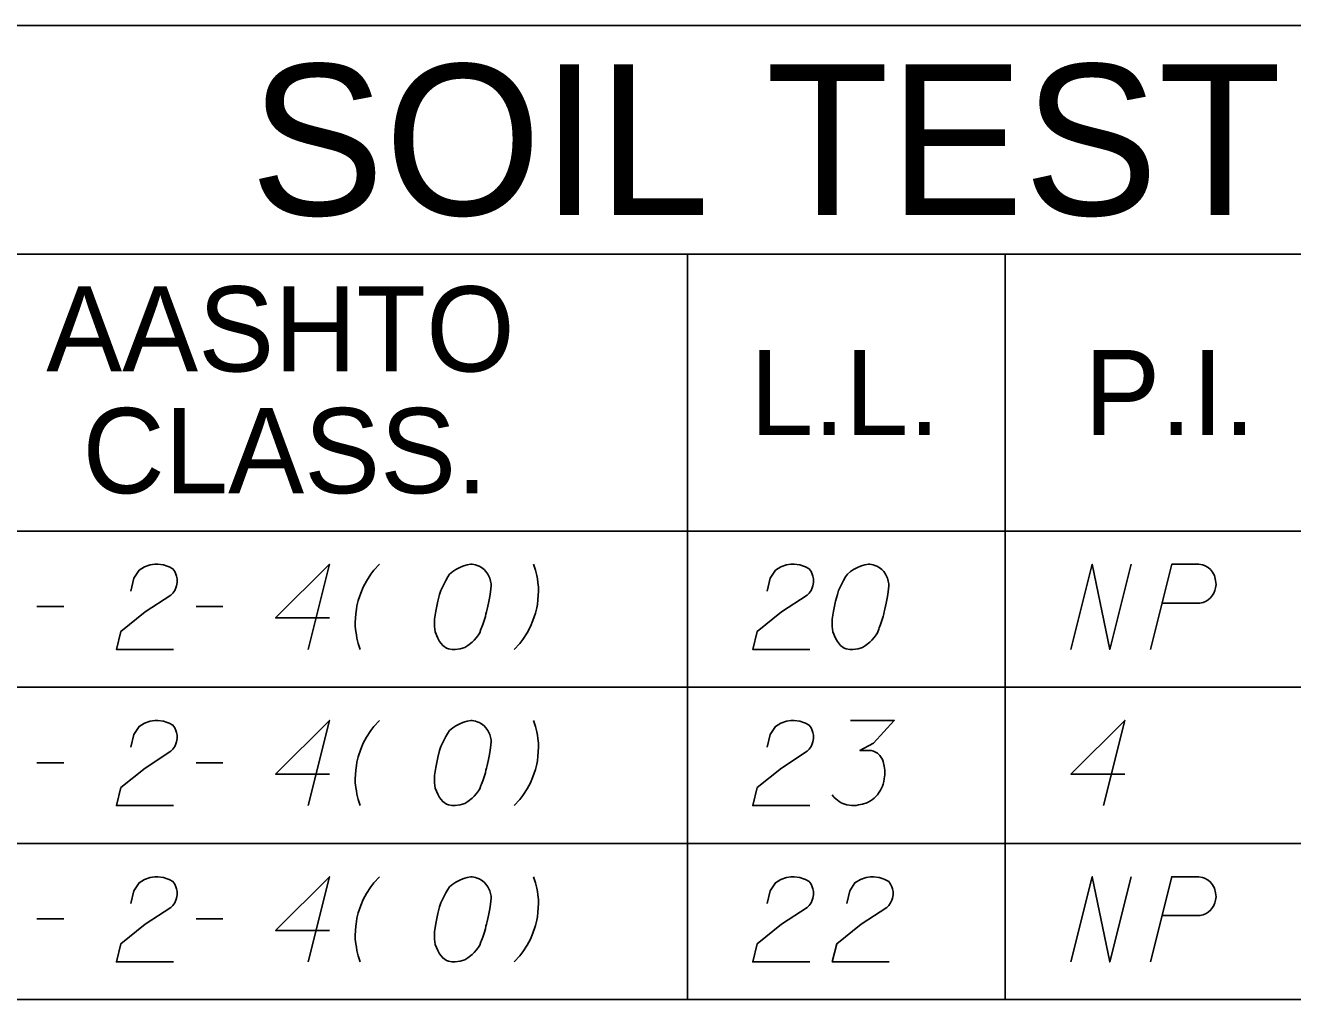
# Model space of a CAD drawing. Extents: x 2074207 to 2076812, y 516372 to 523312.
# Drawn here: x 2076453 to 2076524.4, y 520977.8 to 521032.7 of the extents above; entities that cross this region are included whole.
import ezdxf

# ---------------------------------------------------------------- set-up
doc = ezdxf.new("R2010")
doc.units = 0
for name, color, linetype in [('Prop DirtTable_ Soil Test Results - Outline (Major)', 7, 'Continuous'), ('Prop DirtTable_ Soil Test Results - Outline (Minor)', 7, 'Continuous'), ('Prop DirtTable_ Soil Test Results - Tx (Header - Large)', 7, 'Continuous'), ('Prop DirtTable_ Soil Test Results - Tx (Header - Small)', 7, 'Continuous'), ('Prop DirtTable_ Soil Test Results - Tx (Sample Data)', 7, 'Continuous')]:
    doc.layers.add(name, color=color, linetype=linetype)

msp = doc.modelspace()

# ---------------------------------------------------------------- linework, layer by layer
at = {"layer": 'Prop DirtTable_ Soil Test Results - Outline (Major)'}
for p, q in [((2076260.609, 521032.687), (2076811.903, 521032.687)), ((2076260.609, 521004.202), (2076811.903, 521004.202)), ((2076260.609, 521004.202), (2076811.903, 521004.202)), ((2076260.609, 520977.802), (2076811.903, 520977.802))]:
    msp.add_line(p, q, dxfattribs=at)
at = {"layer": 'Prop DirtTable_ Soil Test Results - Outline (Minor)'}
for p, q in [((2076260.609, 521019.802), (2076811.903, 521019.802)), ((2076490.31, 521019.802), (2076490.31, 520995.402)), ((2076508.192, 521019.802), (2076508.192, 520995.402)), ((2076260.609, 520995.402), (2076811.903, 520995.402)), ((2076260.609, 520995.402), (2076811.903, 520995.402)), ((2076490.31, 520995.402), (2076490.31, 520986.602)), ((2076508.192, 520995.402), (2076508.192, 520986.602)), ((2076260.609, 520986.602), (2076811.903, 520986.602)), ((2076260.609, 520986.602), (2076811.903, 520986.602)), ((2076490.31, 520986.602), (2076490.31, 520977.802)), ((2076508.192, 520986.602), (2076508.192, 520977.802)), ((2076260.609, 520977.802), (2076811.903, 520977.802))]:
    msp.add_line(p, q, dxfattribs=at)
at = {"layer": 'Prop DirtTable_ Soil Test Results - Tx (Sample Data)'}
for points in [[(2076458.953, 521000.818), (2076459.129, 521001.536), (2076459.412, 521001.99), (2076459.729, 521002.179), (2076460.047, 521002.292), (2076460.294, 521002.33), (2076460.47, 521002.33), (2076460.787, 521002.292), (2076460.999, 521002.217), (2076461.105, 521002.179), (2076461.317, 521002.065), (2076461.422, 521001.914), (2076461.493, 521001.763), (2076461.528, 521001.65), (2076461.563, 521001.499), (2076461.563, 521001.31), (2076461.528, 521001.121), (2076461.493, 521001.007), (2076461.422, 521000.856), (2076461.317, 521000.705), (2076461.211, 521000.591), (2076459.764, 520999.647), (2076458.389, 520998.55), (2076458.142, 520997.53), (2076461.352, 520997.53)], [(2076470.135, 520999.306), (2076467.102, 520999.306), (2076470.135, 521002.33), (2076468.936, 520997.53)], [(2076472.958, 521002.33), (2076472.64, 521001.99), (2076472.464, 521001.763), (2076472.217, 521001.385), (2076472.04, 521001.045), (2076471.899, 521000.705), (2076471.758, 521000.289), (2076471.688, 520999.987), (2076471.652, 520999.798), (2076471.617, 520999.533), (2076471.582, 520999.042), (2076471.582, 520998.815), (2076471.617, 520998.55), (2076471.652, 520998.362), (2076471.688, 520998.173), (2076471.758, 520997.87), (2076471.793, 520997.757), (2076471.864, 520997.53)], [(2076478.178, 521002.33), (2076478.108, 521002.33), (2076477.896, 521002.292), (2076477.755, 521002.254), (2076477.649, 521002.217), (2076477.473, 521002.141), (2076477.261, 521002.028), (2076477.085, 521001.914), (2076476.908, 521001.763), (2076476.803, 521001.612), (2076476.697, 521001.423), (2076476.591, 521001.234), (2076476.485, 521001.007), (2076476.415, 521000.856), (2076476.344, 521000.629), (2076476.238, 521000.251), (2076476.132, 520999.684), (2076476.062, 520999.231), (2076476.062, 520998.815), (2076476.097, 520998.513), (2076476.238, 520998.173), (2076476.344, 520997.984), (2076476.52, 520997.757), (2076476.732, 520997.606), (2076476.838, 520997.568), (2076477.049, 520997.53), (2076477.226, 520997.53), (2076477.508, 520997.568), (2076477.755, 520997.643), (2076477.931, 520997.757), (2076478.178, 520997.946), (2076478.284, 520998.059), (2076478.425, 520998.21), (2076478.531, 520998.362), (2076478.602, 520998.475), (2076478.672, 520998.664), (2076478.707, 520998.739), (2076478.778, 520998.928), (2076478.849, 520999.155), (2076478.919, 520999.382), (2076478.954, 520999.533), (2076478.99, 520999.647), (2076479.025, 520999.798), (2076479.095, 521000.138), (2076479.131, 521000.327), (2076479.166, 521000.516), (2076479.201, 521000.78), (2076479.237, 521001.121), (2076479.237, 521001.234), (2076479.201, 521001.385), (2076479.166, 521001.536), (2076479.06, 521001.763), (2076478.954, 521001.914), (2076478.849, 521002.028), (2076478.707, 521002.141), (2076478.566, 521002.217), (2076478.46, 521002.254), (2076478.355, 521002.292), (2076478.178, 521002.33)], [(2076480.542, 520997.53), (2076480.859, 520997.87), (2076481.036, 520998.097), (2076481.283, 520998.475), (2076481.459, 520998.815), (2076481.6, 520999.155), (2076481.741, 520999.571), (2076481.812, 520999.873), (2076481.847, 521000.062), (2076481.882, 521000.327), (2076481.918, 521000.818), (2076481.918, 521001.045), (2076481.882, 521001.31), (2076481.847, 521001.499), (2076481.812, 521001.687), (2076481.741, 521001.99), (2076481.706, 521002.103), (2076481.635, 521002.33)], [(2076494.793, 521000.818), (2076494.969, 521001.536), (2076495.252, 521001.99), (2076495.569, 521002.179), (2076495.887, 521002.292), (2076496.134, 521002.33), (2076496.31, 521002.33), (2076496.627, 521002.292), (2076496.839, 521002.217), (2076496.945, 521002.179), (2076497.157, 521002.065), (2076497.262, 521001.914), (2076497.333, 521001.763), (2076497.368, 521001.65), (2076497.403, 521001.499), (2076497.403, 521001.31), (2076497.368, 521001.121), (2076497.333, 521001.007), (2076497.262, 521000.856), (2076497.157, 521000.705), (2076497.051, 521000.591), (2076495.604, 520999.647), (2076494.229, 520998.55), (2076493.982, 520997.53), (2076497.192, 520997.53)], [(2076500.578, 521002.33), (2076500.508, 521002.33), (2076500.296, 521002.292), (2076500.155, 521002.254), (2076500.049, 521002.217), (2076499.873, 521002.141), (2076499.661, 521002.028), (2076499.485, 521001.914), (2076499.308, 521001.763), (2076499.203, 521001.612), (2076499.097, 521001.423), (2076498.991, 521001.234), (2076498.885, 521001.007), (2076498.815, 521000.856), (2076498.744, 521000.629), (2076498.638, 521000.251), (2076498.532, 520999.684), (2076498.462, 520999.231), (2076498.462, 520998.815), (2076498.497, 520998.513), (2076498.638, 520998.173), (2076498.744, 520997.984), (2076498.92, 520997.757), (2076499.132, 520997.606), (2076499.238, 520997.568), (2076499.449, 520997.53), (2076499.626, 520997.53), (2076499.908, 520997.568), (2076500.155, 520997.643), (2076500.331, 520997.757), (2076500.578, 520997.946), (2076500.684, 520998.059), (2076500.825, 520998.21), (2076500.931, 520998.362), (2076501.002, 520998.475), (2076501.072, 520998.664), (2076501.107, 520998.739), (2076501.178, 520998.928), (2076501.249, 520999.155), (2076501.319, 520999.382), (2076501.354, 520999.533), (2076501.39, 520999.647), (2076501.425, 520999.798), (2076501.495, 521000.138), (2076501.531, 521000.327), (2076501.566, 521000.516), (2076501.601, 521000.78), (2076501.637, 521001.121), (2076501.637, 521001.234), (2076501.601, 521001.385), (2076501.566, 521001.536), (2076501.46, 521001.763), (2076501.354, 521001.914), (2076501.249, 521002.028), (2076501.107, 521002.141), (2076500.966, 521002.217), (2076500.86, 521002.254), (2076500.755, 521002.292), (2076500.578, 521002.33)], [(2076511.902, 520997.53), (2076513.101, 521002.33), (2076514.089, 520997.53), (2076515.288, 521002.33)], [(2076516.382, 520997.53), (2076517.581, 521002.33), (2076519.098, 521002.33), (2076519.31, 521002.292), (2076519.415, 521002.254), (2076519.627, 521002.141), (2076519.768, 521002.028), (2076519.874, 521001.876), (2076519.98, 521001.687), (2076520.05, 521001.423), (2076520.086, 521001.196), (2076520.05, 521001.007), (2076520.015, 521000.856), (2076519.945, 521000.705), (2076519.874, 521000.591), (2076519.768, 521000.44), (2076519.627, 521000.327), (2076519.521, 521000.251), (2076519.345, 521000.176), (2076519.169, 521000.138), (2076517.052, 521000.138)], [(2076453.662, 520999.949), (2076455.179, 520999.949)], [(2076462.622, 520999.949), (2076464.139, 520999.949)], [(2076458.953, 520992.018), (2076459.129, 520992.736), (2076459.412, 520993.19), (2076459.729, 520993.379), (2076460.047, 520993.492), (2076460.294, 520993.53), (2076460.47, 520993.53), (2076460.787, 520993.492), (2076460.999, 520993.417), (2076461.105, 520993.379), (2076461.317, 520993.265), (2076461.422, 520993.114), (2076461.493, 520992.963), (2076461.528, 520992.85), (2076461.563, 520992.699), (2076461.563, 520992.51), (2076461.528, 520992.321), (2076461.493, 520992.207), (2076461.422, 520992.056), (2076461.317, 520991.905), (2076461.211, 520991.791), (2076459.764, 520990.847), (2076458.389, 520989.75), (2076458.142, 520988.73), (2076461.352, 520988.73)], [(2076470.135, 520990.506), (2076467.102, 520990.506), (2076470.135, 520993.53), (2076468.936, 520988.73)], [(2076472.958, 520993.53), (2076472.64, 520993.19), (2076472.464, 520992.963), (2076472.217, 520992.585), (2076472.04, 520992.245), (2076471.899, 520991.905), (2076471.758, 520991.489), (2076471.688, 520991.187), (2076471.652, 520990.998), (2076471.617, 520990.733), (2076471.582, 520990.242), (2076471.582, 520990.015), (2076471.617, 520989.75), (2076471.652, 520989.562), (2076471.688, 520989.373), (2076471.758, 520989.07), (2076471.793, 520988.957), (2076471.864, 520988.73)], [(2076478.178, 520993.53), (2076478.108, 520993.53), (2076477.896, 520993.492), (2076477.755, 520993.454), (2076477.649, 520993.417), (2076477.473, 520993.341), (2076477.261, 520993.228), (2076477.085, 520993.114), (2076476.908, 520992.963), (2076476.803, 520992.812), (2076476.697, 520992.623), (2076476.591, 520992.434), (2076476.485, 520992.207), (2076476.415, 520992.056), (2076476.344, 520991.829), (2076476.238, 520991.451), (2076476.132, 520990.884), (2076476.062, 520990.431), (2076476.062, 520990.015), (2076476.097, 520989.713), (2076476.238, 520989.373), (2076476.344, 520989.184), (2076476.52, 520988.957), (2076476.732, 520988.806), (2076476.838, 520988.768), (2076477.049, 520988.73), (2076477.226, 520988.73), (2076477.508, 520988.768), (2076477.755, 520988.843), (2076477.931, 520988.957), (2076478.178, 520989.146), (2076478.284, 520989.259), (2076478.425, 520989.41), (2076478.531, 520989.562), (2076478.602, 520989.675), (2076478.672, 520989.864), (2076478.707, 520989.939), (2076478.778, 520990.128), (2076478.849, 520990.355), (2076478.919, 520990.582), (2076478.954, 520990.733), (2076478.99, 520990.847), (2076479.025, 520990.998), (2076479.095, 520991.338), (2076479.131, 520991.527), (2076479.166, 520991.716), (2076479.201, 520991.98), (2076479.237, 520992.321), (2076479.237, 520992.434), (2076479.201, 520992.585), (2076479.166, 520992.736), (2076479.06, 520992.963), (2076478.954, 520993.114), (2076478.849, 520993.228), (2076478.707, 520993.341), (2076478.566, 520993.417), (2076478.46, 520993.454), (2076478.355, 520993.492), (2076478.178, 520993.53)], [(2076480.542, 520988.73), (2076480.859, 520989.07), (2076481.036, 520989.297), (2076481.283, 520989.675), (2076481.459, 520990.015), (2076481.6, 520990.355), (2076481.741, 520990.771), (2076481.812, 520991.073), (2076481.847, 520991.262), (2076481.882, 520991.527), (2076481.918, 520992.018), (2076481.918, 520992.245), (2076481.882, 520992.51), (2076481.847, 520992.699), (2076481.812, 520992.887), (2076481.741, 520993.19), (2076481.706, 520993.303), (2076481.635, 520993.53)], [(2076494.793, 520992.018), (2076494.969, 520992.736), (2076495.252, 520993.19), (2076495.569, 520993.379), (2076495.887, 520993.492), (2076496.134, 520993.53), (2076496.31, 520993.53), (2076496.627, 520993.492), (2076496.839, 520993.417), (2076496.945, 520993.379), (2076497.157, 520993.265), (2076497.262, 520993.114), (2076497.333, 520992.963), (2076497.368, 520992.85), (2076497.403, 520992.699), (2076497.403, 520992.51), (2076497.368, 520992.321), (2076497.333, 520992.207), (2076497.262, 520992.056), (2076497.157, 520991.905), (2076497.051, 520991.791), (2076495.604, 520990.847), (2076494.229, 520989.75), (2076493.982, 520988.73), (2076497.192, 520988.73)], [(2076499.485, 520993.53), (2076501.954, 520993.53), (2076500.79, 520992.245), (2076500.014, 520991.829), (2076500.649, 520991.829), (2076500.79, 520991.791), (2076500.86, 520991.754), (2076500.931, 520991.716), (2076501.002, 520991.678), (2076501.143, 520991.565), (2076501.213, 520991.451), (2076501.284, 520991.338), (2076501.319, 520991.225), (2076501.39, 520990.96), (2076501.425, 520990.733), (2076501.425, 520990.62), (2076501.425, 520990.469), (2076501.39, 520990.242), (2076501.354, 520990.091), (2076501.319, 520989.939), (2076501.284, 520989.826), (2076501.249, 520989.75), (2076501.213, 520989.675), (2076501.178, 520989.599), (2076501.107, 520989.486), (2076501.002, 520989.335), (2076500.896, 520989.221), (2076500.825, 520989.146), (2076500.719, 520989.07), (2076500.614, 520988.995), (2076500.472, 520988.919), (2076500.402, 520988.881), (2076500.155, 520988.806), (2076499.943, 520988.768), (2076499.802, 520988.73), (2076499.555, 520988.73), (2076499.273, 520988.768), (2076499.167, 520988.806), (2076499.061, 520988.843), (2076498.956, 520988.881), (2076498.85, 520988.957), (2076498.744, 520989.032), (2076498.568, 520989.184), (2076498.462, 520989.335)], [(2076514.935, 520990.506), (2076511.902, 520990.506), (2076514.935, 520993.53), (2076513.736, 520988.73)], [(2076453.662, 520991.149), (2076455.179, 520991.149)], [(2076462.622, 520991.149), (2076464.139, 520991.149)], [(2076458.953, 520983.218), (2076459.129, 520983.936), (2076459.412, 520984.39), (2076459.729, 520984.579), (2076460.047, 520984.692), (2076460.294, 520984.73), (2076460.47, 520984.73), (2076460.787, 520984.692), (2076460.999, 520984.617), (2076461.105, 520984.579), (2076461.317, 520984.465), (2076461.422, 520984.314), (2076461.493, 520984.163), (2076461.528, 520984.05), (2076461.563, 520983.899), (2076461.563, 520983.71), (2076461.528, 520983.521), (2076461.493, 520983.407), (2076461.422, 520983.256), (2076461.317, 520983.105), (2076461.211, 520982.991), (2076459.764, 520982.047), (2076458.389, 520980.95), (2076458.142, 520979.93), (2076461.352, 520979.93)], [(2076470.135, 520981.706), (2076467.102, 520981.706), (2076470.135, 520984.73), (2076468.936, 520979.93)], [(2076472.958, 520984.73), (2076472.64, 520984.39), (2076472.464, 520984.163), (2076472.217, 520983.785), (2076472.04, 520983.445), (2076471.899, 520983.105), (2076471.758, 520982.689), (2076471.688, 520982.387), (2076471.652, 520982.198), (2076471.617, 520981.933), (2076471.582, 520981.442), (2076471.582, 520981.215), (2076471.617, 520980.95), (2076471.652, 520980.762), (2076471.688, 520980.573), (2076471.758, 520980.27), (2076471.793, 520980.157), (2076471.864, 520979.93)], [(2076478.178, 520984.73), (2076478.108, 520984.73), (2076477.896, 520984.692), (2076477.755, 520984.654), (2076477.649, 520984.617), (2076477.473, 520984.541), (2076477.261, 520984.428), (2076477.085, 520984.314), (2076476.908, 520984.163), (2076476.803, 520984.012), (2076476.697, 520983.823), (2076476.591, 520983.634), (2076476.485, 520983.407), (2076476.415, 520983.256), (2076476.344, 520983.029), (2076476.238, 520982.651), (2076476.132, 520982.084), (2076476.062, 520981.631), (2076476.062, 520981.215), (2076476.097, 520980.913), (2076476.238, 520980.573), (2076476.344, 520980.384), (2076476.52, 520980.157), (2076476.732, 520980.006), (2076476.838, 520979.968), (2076477.049, 520979.93), (2076477.226, 520979.93), (2076477.508, 520979.968), (2076477.755, 520980.043), (2076477.931, 520980.157), (2076478.178, 520980.346), (2076478.284, 520980.459), (2076478.425, 520980.61), (2076478.531, 520980.762), (2076478.602, 520980.875), (2076478.672, 520981.064), (2076478.707, 520981.139), (2076478.778, 520981.328), (2076478.849, 520981.555), (2076478.919, 520981.782), (2076478.954, 520981.933), (2076478.99, 520982.047), (2076479.025, 520982.198), (2076479.095, 520982.538), (2076479.131, 520982.727), (2076479.166, 520982.916), (2076479.201, 520983.18), (2076479.237, 520983.521), (2076479.237, 520983.634), (2076479.201, 520983.785), (2076479.166, 520983.936), (2076479.06, 520984.163), (2076478.954, 520984.314), (2076478.849, 520984.428), (2076478.707, 520984.541), (2076478.566, 520984.617), (2076478.46, 520984.654), (2076478.355, 520984.692), (2076478.178, 520984.73)], [(2076480.542, 520979.93), (2076480.859, 520980.27), (2076481.036, 520980.497), (2076481.283, 520980.875), (2076481.459, 520981.215), (2076481.6, 520981.555), (2076481.741, 520981.971), (2076481.812, 520982.273), (2076481.847, 520982.462), (2076481.882, 520982.727), (2076481.918, 520983.218), (2076481.918, 520983.445), (2076481.882, 520983.71), (2076481.847, 520983.899), (2076481.812, 520984.087), (2076481.741, 520984.39), (2076481.706, 520984.503), (2076481.635, 520984.73)], [(2076494.793, 520983.218), (2076494.969, 520983.936), (2076495.252, 520984.39), (2076495.569, 520984.579), (2076495.887, 520984.692), (2076496.134, 520984.73), (2076496.31, 520984.73), (2076496.627, 520984.692), (2076496.839, 520984.617), (2076496.945, 520984.579), (2076497.157, 520984.465), (2076497.262, 520984.314), (2076497.333, 520984.163), (2076497.368, 520984.05), (2076497.403, 520983.899), (2076497.403, 520983.71), (2076497.368, 520983.521), (2076497.333, 520983.407), (2076497.262, 520983.256), (2076497.157, 520983.105), (2076497.051, 520982.991), (2076495.604, 520982.047), (2076494.229, 520980.95), (2076493.982, 520979.93), (2076497.192, 520979.93)], [(2076499.273, 520983.218), (2076499.449, 520983.936), (2076499.732, 520984.39), (2076500.049, 520984.579), (2076500.367, 520984.692), (2076500.614, 520984.73), (2076500.79, 520984.73), (2076501.107, 520984.692), (2076501.319, 520984.617), (2076501.425, 520984.579), (2076501.637, 520984.465), (2076501.742, 520984.314), (2076501.813, 520984.163), (2076501.848, 520984.05), (2076501.883, 520983.899), (2076501.883, 520983.71), (2076501.848, 520983.521), (2076501.813, 520983.407), (2076501.742, 520983.256), (2076501.637, 520983.105), (2076501.531, 520982.991), (2076500.084, 520982.047), (2076498.709, 520980.95), (2076498.462, 520979.93), (2076501.672, 520979.93)], [(2076511.902, 520979.93), (2076513.101, 520984.73), (2076514.089, 520979.93), (2076515.288, 520984.73)], [(2076516.382, 520979.93), (2076517.581, 520984.73), (2076519.098, 520984.73), (2076519.31, 520984.692), (2076519.415, 520984.654), (2076519.627, 520984.541), (2076519.768, 520984.428), (2076519.874, 520984.276), (2076519.98, 520984.087), (2076520.05, 520983.823), (2076520.086, 520983.596), (2076520.05, 520983.407), (2076520.015, 520983.256), (2076519.945, 520983.105), (2076519.874, 520982.991), (2076519.768, 520982.84), (2076519.627, 520982.727), (2076519.521, 520982.651), (2076519.345, 520982.576), (2076519.169, 520982.538), (2076517.052, 520982.538)], [(2076453.662, 520982.349), (2076455.179, 520982.349)], [(2076462.622, 520982.349), (2076464.139, 520982.349)]]:
    msp.add_lwpolyline(points, dxfattribs=at)

# ---------------------------------------------------------------- texts
at = {"layer": 'Prop DirtTable_ Soil Test Results - Tx (Header - Large)'}
msp.add_text('SOIL TEST RESULTS', height=8.50001, dxfattribs=at).set_placement((2076465.656, 521021.994))
at = {"layer": 'Prop DirtTable_ Soil Test Results - Tx (Header - Small)'}
for s, p in [('AASHTO', (2076454.182, 521013.188)), ('L.L.', (2076493.827, 521009.602)), ('P.I.', (2076512.654, 521009.602)), ('CLASS.', (2076456.225, 521006.331))]:
    msp.add_text(s, height=4.8, dxfattribs=at).set_placement(p)

doc.saveas('drawing.dxf')
